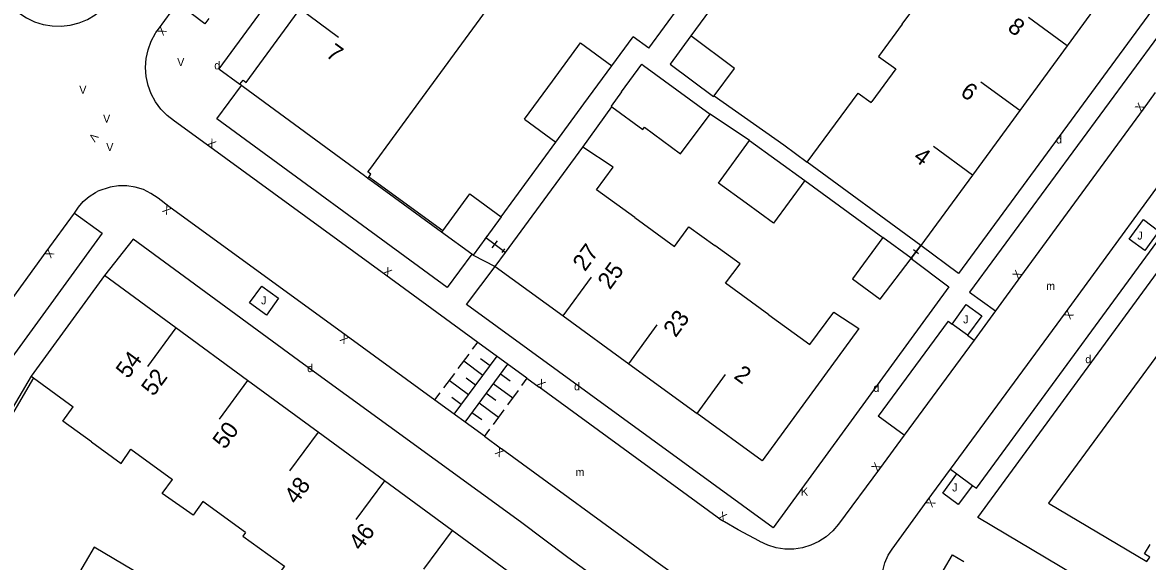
# Model space of a CAD drawing. Extents: x 134999 to 136502, y 457398 to 459002.
# Drawn here: x 135604.6 to 135674.9, y 457619.3 to 457653 of the extents above; entities that cross this region are included whole.
import ezdxf

# ---------------------------------------------------------------- set-up
doc = ezdxf.new("R2010")
doc.units = 0
for name, color, linetype in [('RI_DGTB_15', 7, 'Continuous'), ('RI_DGTB_2', 7, 'Continuous'), ('RI_DGTB_23', 7, 'Continuous'), ('RI_DGTB_29', 7, 'Continuous'), ('RI_DGTB_30', 7, 'Continuous'), ('RI_DGTB_31', 7, 'Continuous'), ('RI_DGTB_35', 7, 'Continuous'), ('RI_DGTB_36', 7, 'Continuous'), ('RI_DGTB_4', 7, 'Continuous'), ('RI_DGTB_43', 7, 'Continuous'), ('RI_DGTB_48', 7, 'Continuous'), ('RI_DGTB_5', 7, 'Continuous'), ('RI_DGTB_53', 7, 'Continuous'), ('RI_DGTB_54', 7, 'Continuous'), ('RI_DGTB_6', 7, 'Continuous')]:
    doc.layers.add(name, color=color, linetype=linetype)

msp = doc.modelspace()

# ---------------------------------------------------------------- linework, layer by layer
at = {"layer": 'RI_DGTB_15'}
for p, q in [((135621.972, 457653.861), (135624.392, 457652.087)), ((135669.906, 457651.54), (135667.487, 457653.314)), ((135666.946, 457647.503), (135664.527, 457649.277)), ((135663.986, 457643.466), (135661.567, 457645.24)), ((135638.418, 457634.664), (135640.183, 457637.091)), ((135614.222, 457633.915), (135612.448, 457631.496)), ((135642.522, 457631.676), (135644.287, 457634.103)), ((135646.796, 457628.568), (135648.561, 457630.995)), ((135618.696, 457630.633), (135616.922, 457628.214)), ((135623.105, 457627.399), (135621.331, 457624.98)), ((135627.25, 457624.359), (135625.476, 457621.94)), ((135631.477, 457621.258), (135629.703, 457618.839))]:
    msp.add_line(p, q, dxfattribs=at)
at = {"layer": 'RI_DGTB_2'}
for points in [[(135632.999, 457652.913), (135636.369, 457657.51)], [(135618.226, 457649.136), (135618.424, 457649.398), (135618.483, 457649.346), (135618.62, 457649.257), (135621.872, 457653.685), (135621.991, 457653.847)], [(135629.629, 457648.316), (135632.999, 457652.913)], [(135618.322, 457649.06), (135618.226, 457649.136)], [(135626.219, 457643.256), (135626.013, 457643.407), (135623.592, 457645.183), (135618.437, 457648.968), (135618.322, 457649.06)], [(135626.331, 457643.817), (135629.629, 457648.316)], [(135626.282, 457643.343), (135626.407, 457643.514), (135626.213, 457643.656), (135626.331, 457643.817)], [(135626.219, 457643.256), (135626.282, 457643.343)]]:
    msp.add_lwpolyline(points, dxfattribs=at)
at = {"layer": 'RI_DGTB_23'}
for p, q in [((135660.76, 457639.064), (135660.161, 457638.264)), ((135632.792, 457638.468), (135634.171, 457637.75))]:
    msp.add_line(p, q, dxfattribs=at)
at = {"layer": 'RI_DGTB_31'}
for p, q in [((135632.766, 457632.587), (135633.103, 457633.04)), ((135631.605, 457628.523), (135634.301, 457632.15)), ((135631.868, 457631.378), (135632.542, 457632.285)), ((135633.402, 457630.942), (135632.205, 457631.832)), ((135634.939, 457631.658), (135632.277, 457628.023)), ((135633.852, 457631.546), (135633.253, 457631.991)), ((135630.969, 457630.169), (135631.643, 457631.076)), ((135634.495, 457631.052), (135635.103, 457630.607)), ((135632.504, 457629.732), (135631.306, 457630.622)), ((135632.953, 457630.337), (135632.354, 457630.782)), ((135634.051, 457630.446), (135635.268, 457629.555)), ((135636.155, 457630.767), (135635.823, 457630.313)), ((135630.408, 457629.413), (135630.745, 457629.867)), ((135632.054, 457629.128), (135631.456, 457629.573)), ((135633.607, 457629.84), (135634.216, 457629.395)), ((135635.6, 457630.009), (135634.935, 457629.101)), ((135633.164, 457629.234), (135634.381, 457628.343)), ((135634.714, 457628.798), (135634.048, 457627.889)), ((135632.721, 457628.629), (135633.329, 457628.184)), ((135633.826, 457627.587), (135633.494, 457627.132))]:
    msp.add_line(p, q, dxfattribs=at)
at = {"layer": 'RI_DGTB_4'}
for p, q in [((135672.867, 457655.577), (135669.907, 457651.539)), ((135669.907, 457651.539), (135666.947, 457647.502)), ((135666.947, 457647.502), (135663.987, 457643.465)), ((135660.76, 457639.064), (135653.671, 457644.261)), ((135663.987, 457643.465), (135660.76, 457639.064)), ((135634.171, 457637.75), (135638.417, 457634.662)), ((135609.753, 457637.193), (135605.18, 457630.905)), ((135614.222, 457633.915), (135609.753, 457637.193)), ((135638.417, 457634.662), (135642.522, 457631.676)), ((135618.696, 457630.633), (135614.222, 457633.915)), ((135642.522, 457631.676), (135646.796, 457628.568)), ((135605.18, 457630.905), (135605.334, 457630.793)), ((135605.334, 457630.793), (135607.804, 457628.984)), ((135623.105, 457627.399), (135618.696, 457630.633)), ((135627.25, 457624.359), (135623.105, 457627.399)), ((135631.477, 457621.258), (135627.25, 457624.359)), ((135635.538, 457618.278), (135631.477, 457621.258))]:
    msp.add_line(p, q, dxfattribs=at)
for points in [[(135655.331, 457634.903), (135656.886, 457633.88), (135650.864, 457625.609), (135646.796, 457628.568)], [(135677.011, 457634.075), (135676.941, 457634.127), (135668.748, 457622.967), (135674.89, 457619.325), (135675.08, 457619.597), (135674.737, 457619.793), (135675.092, 457620.383)]]:
    msp.add_lwpolyline(points, dxfattribs=at)
at = {"layer": 'RI_DGTB_48'}
for p, q in [((135633.659, 457639.65), (135633.499, 457639.43)), ((135634.678, 457638.739), (135633.579, 457639.54)), ((135634.678, 457638.739), (135633.579, 457639.54)), ((135634.289, 457639.359), (135633.968, 457638.92)), ((135634.758, 457638.849), (135634.598, 457638.629)), ((135660.161, 457638.264), (135660.771, 457639.056)), ((135660.168, 457638.273), (135660.774, 457639.06)), ((135660.628, 457638.545), (135660.314, 457638.788)), ((135660.853, 457638.999), (135660.695, 457639.121)), ((135660.247, 457638.212), (135660.089, 457638.334))]:
    msp.add_line(p, q, dxfattribs=at)
for points in [[(135630.829, 457639.896), (135626.576, 457642.993), (135626.217, 457643.254), (135626.219, 457643.256)], [(135630.894, 457639.985), (135626.641, 457643.082), (135626.282, 457643.343)], [(135634.678, 457638.739), (135634.808, 457638.619)]]:
    msp.add_lwpolyline(points, dxfattribs=at)
at = {"layer": 'RI_DGTB_5'}
for points in [[(135659.606, 457652.886), (135660.778, 457654.48), (135661.84, 457653.699), (135663.63, 457656.142)], [(135659.606, 457652.886), (135658.13, 457650.879), (135659.199, 457650.093), (135657.714, 457648.066)], [(135653.671, 457644.261), (135656.862, 457648.582), (135657.662, 457647.995), (135657.714, 457648.066)], [(135634.808, 457638.619), (135639.641, 457645.212)], [(135642.893, 457640.817), (135640.508, 457642.546), (135641.538, 457643.966), (135639.641, 457645.212)], [(135642.893, 457640.817), (135645.383, 457639.011), (135646.275, 457640.231), (135647.891, 457639.059)], [(135651.28, 457634.734), (135648.569, 457636.702), (135649.477, 457637.909), (135647.891, 457639.059)], [(135634.171, 457637.75), (135634.808, 457638.619)], [(135651.28, 457634.734), (135653.833, 457632.882), (135655.331, 457634.903)], [(135608.948, 457626.792), (135607.162, 457628.094), (135607.804, 457628.984)], [(135608.948, 457626.792), (135610.798, 457625.443), (135611.4, 457626.33), (135614.003, 457624.445)], [(135618.569, 457621.138), (135615.913, 457623.063), (135615.297, 457622.21), (135613.363, 457623.577), (135614.003, 457624.445)], [(135618.569, 457621.138), (135618.401, 457620.913), (135620.999, 457619.024), (135615.913, 457612.243), (135617.001, 457611.504)]]:
    msp.add_lwpolyline(points, dxfattribs=at)
at = {"layer": 'RI_DGTB_53'}
for p, q in [((135616.037, 457652.918), (135614.317, 457654.194)), ((135643.766, 457651.388), (135645.721, 457654.055)), ((135616.292, 457653.248), (135616.037, 457652.918)), ((135641.457, 457650.293), (135642.786, 457652.106)), ((135643.766, 457651.388), (135642.786, 457652.106)), ((135616.898, 457650.098), (135618.226, 457649.136)), ((135634.541, 457640.852), (135637.963, 457645.52)), ((135610.127, 457642.706), (135609.349, 457642.449)), ((135662.47, 457634.339), (135658.109, 457628.4)), ((135662.47, 457634.339), (135662.718, 457634.159)), ((135663.689, 457633.454), (135664.097, 457633.158)), ((135636.155, 457630.767), (135636.925, 457630.211)), ((135659.73, 457627.209), (135658.109, 457628.4)), ((135662.625, 457625.089), (135663.026, 457624.795)), ((135663.993, 457624.08), (135664.236, 457623.902))]:
    msp.add_line(p, q, dxfattribs=at)
for points in [[(135715.065, 457705.832), (135695.864, 457679.693), (135663.811, 457636.156), (135665.438, 457634.985)], [(135664.236, 457623.902), (135673.283, 457636.238), (135688.526, 457657.061), (135704.843, 457679.346), (135714.306, 457692.238)], [(135646.881, 457690.999), (135636.386, 457676.661), (135626.431, 457663.078), (135616.898, 457650.098)], [(135604.411, 457653.605), (135604.882, 457653.289), (135605.394, 457653.043), (135605.935, 457652.872), (135606.494, 457652.778), (135607.061, 457652.763), (135607.625, 457652.828), (135608.174, 457652.972), (135608.697, 457653.192), (135609.185, 457653.483), (135609.626, 457653.839), (135610.014, 457654.254), (135610.082, 457654.341)], [(135612.969, 457652.361), (135613.131, 457652.583), (135614.317, 457654.194)], [(135614.13, 457646.839), (135613.68, 457647.181), (135613.283, 457647.584), (135612.947, 457648.038), (135612.678, 457648.535), (135612.483, 457649.065), (135612.363, 457649.618), (135612.323, 457650.182), (135612.363, 457650.745), (135612.482, 457651.298), (135612.678, 457651.828), (135612.946, 457652.325), (135612.969, 457652.361)], [(135632.707, 457638.53), (135631.18, 457636.449), (135616.775, 457646.969), (135618.322, 457649.06)], [(135675.413, 457648.617), (135674.661, 457647.586), (135666.995, 457637.137), (135665.438, 457634.985)], [(135633.083, 457633.013), (135627.331, 457637.21), (135616.34, 457645.23), (135614.13, 457646.839)], [(135662.625, 457625.089), (135669.798, 457634.852), (135677.659, 457645.594), (135678.333, 457646.514)], [(135608.146, 457641.451), (135608.436, 457641.81), (135608.795, 457642.126), (135609.202, 457642.378), (135609.349, 457642.449)], [(135613.107, 457642.016), (135612.664, 457642.322), (135612.191, 457642.553), (135611.688, 457642.709), (135611.167, 457642.787), (135610.641, 457642.786), (135610.127, 457642.706)], [(135607.88, 457641.089), (135608.146, 457641.451)], [(135630.4, 457629.403), (135624.864, 457633.437), (135613.78, 457641.499), (135613.107, 457642.016)], [(135585.518, 457604.903), (135586.325, 457606.27), (135596.428, 457623.565), (135598.052, 457626.364), (135599.563, 457628.941), (135601.853, 457632.803), (135606.11, 457638.674), (135607.88, 457641.089)], [(135607.88, 457641.089), (135609.623, 457639.834), (135603.633, 457631.604), (135603.449, 457631.296), (135601.278, 457627.578)], [(135673.782, 457639.466), (135674.67, 457640.68), (135675.645, 457639.968), (135674.757, 457638.753), (135673.782, 457639.466)], [(135618.823, 457635.479), (135619.583, 457636.533), (135620.638, 457635.772), (135619.877, 457634.718), (135618.823, 457635.479)], [(135662.718, 457634.159), (135663.603, 457635.377), (135664.574, 457634.672)], [(135664.574, 457634.672), (135663.689, 457633.454)], [(135665.438, 457634.985), (135664.097, 457633.158)], [(135663.689, 457633.454), (135662.718, 457634.159)], [(135636.155, 457630.767), (135633.083, 457633.013)], [(135664.097, 457633.158), (135659.73, 457627.209)], [(135650.679, 457620.586), (135649.357, 457621.291), (135648.493, 457621.8), (135648.292, 457621.913), (135648.05, 457622.083), (135636.925, 457630.211)], [(135633.502, 457627.142), (135630.4, 457629.403)], [(135633.502, 457627.142), (135634.565, 457626.368)], [(135659.73, 457627.209), (135658.193, 457625.115), (135655.63, 457621.653)], [(135648.406, 457616.674), (135646.109, 457617.987), (135645.88, 457618.138), (135644.217, 457619.323), (135634.565, 457626.368)], [(135658.974, 457620.097), (135661.172, 457623.111), (135662.625, 457625.089)], [(135662.139, 457623.595), (135663.026, 457624.795)], [(135663.026, 457624.795), (135663.993, 457624.08)], [(135663.993, 457624.08), (135663.106, 457622.88), (135662.139, 457623.595)], [(135655.63, 457621.653), (135655.274, 457621.232), (135654.86, 457620.867), (135654.399, 457620.566), (135653.899, 457620.335), (135653.37, 457620.178), (135652.824, 457620.1), (135652.273, 457620.101), (135651.728, 457620.182), (135651.2, 457620.341), (135650.701, 457620.574), (135650.679, 457620.586)], [(135660.03, 457615.299), (135659.627, 457615.564), (135659.246, 457615.907), (135658.924, 457616.306), (135658.668, 457616.749), (135658.484, 457617.227), (135658.376, 457617.728), (135658.348, 457618.24), (135658.399, 457618.749), (135658.529, 457619.245), (135658.735, 457619.714), (135658.974, 457620.097)], [(135661.618, 457617.827), (135662.753, 457619.737), (135663.455, 457619.319)]]:
    msp.add_lwpolyline(points, dxfattribs=at)
at = {"layer": 'RI_DGTB_54'}
for p, q in [((135639.641, 457645.212), (135641.467, 457647.732)), ((135650.063, 457645.633), (135647.612, 457647.271)), ((135653.512, 457643.12), (135658.397, 457639.562)), ((135660.771, 457639.056), (135660.76, 457639.064)), ((135605.18, 457630.905), (135600.529, 457622.997)), ((135605.334, 457630.793), (135600.697, 457622.908))]:
    msp.add_line(p, q, dxfattribs=at)
for points in [[(135702.698, 457696.264), (135705.136, 457694.493), (135663.124, 457637.306), (135660.771, 457639.056)], [(135648.44, 457654.946), (135646.399, 457652.159)], [(135647.849, 457648.421), (135652.216, 457645.343), (135653.671, 457644.261)], [(135724.844, 457567.563), (135714.395, 457575.305), (135678.894, 457595.429), (135672.673, 457599.104), (135669.399, 457600.934), (135663.913, 457604.06), (135663.073, 457604.518), (135661.541, 457605.391), (135660.696, 457605.902), (135655.185, 457609.07), (135651.919, 457610.886), (135646.615, 457613.933), (135645.902, 457614.453), (135644.563, 457615.342), (135638.709, 457619.579), (135635.75, 457621.808), (135622.188, 457631.651), (135611.55, 457639.457), (135609.753, 457637.193)], [(135714.229, 457614.479), (135716.579, 457612.607), (135705.597, 457597.517), (135664.326, 457622.071), (135676.799, 457639.116), (135679.347, 457637.279)], [(135660.17, 457638.257), (135662.522, 457636.484), (135651.54, 457621.419), (135632.391, 457635.376), (135634.171, 457637.75)]]:
    msp.add_lwpolyline(points, dxfattribs=at)
at = {"layer": 'RI_DGTB_6'}
for p, q in [((135649.121, 457650.114), (135646.399, 457652.159)), ((135639.504, 457651.722), (135641.457, 457650.293)), ((135643.449, 457650.313), (135647.612, 457647.271)), ((135636.01, 457646.949), (135637.963, 457645.52)), ((135632.589, 457642.284), (135634.541, 457640.852)), ((135660.161, 457638.264), (135658.397, 457639.562)), ((135660.17, 457638.257), (135660.161, 457638.264))]:
    msp.add_line(p, q, dxfattribs=at)
for points in [[(135646.399, 457652.159), (135645.111, 457650.401), (135647.811, 457648.371), (135647.849, 457648.421)], [(135637.757, 457649.336), (135639.504, 457651.722)], [(135639.71, 457647.906), (135641.457, 457650.293)], [(135642.065, 457648.658), (135643.343, 457650.392), (135643.449, 457650.313)], [(135647.849, 457648.421), (135649.121, 457650.114)], [(135636.01, 457646.949), (135637.757, 457649.336)], [(135642.065, 457648.658), (135641.413, 457647.773), (135641.467, 457647.732)], [(135637.963, 457645.52), (135639.71, 457647.906)], [(135641.467, 457647.732), (135643.391, 457646.314), (135643.501, 457646.462), (135645.751, 457644.782), (135647.612, 457647.271)], [(135649.847, 457641.706), (135648.123, 457642.963), (135650.063, 457645.633)], [(135650.063, 457645.633), (135651.791, 457644.374)], [(135651.791, 457644.374), (135653.512, 457643.12)], [(135653.512, 457643.12), (135651.571, 457640.45), (135649.847, 457641.706)], [(135630.894, 457639.985), (135632.589, 457642.284)], [(135634.541, 457640.852), (135633.579, 457639.54)], [(135630.829, 457639.896), (135630.894, 457639.985)], [(135632.707, 457638.53), (135630.829, 457639.896)], [(135633.579, 457639.54), (135632.792, 457638.468)], [(135658.397, 457639.562), (135656.505, 457636.991), (135658.233, 457635.708), (135660.17, 457638.257)], [(135632.792, 457638.468), (135632.707, 457638.53)], [(135609.262, 457615.008), (135611.572, 457618.768), (135609.107, 457620.211), (135606.871, 457616.385)]]:
    msp.add_lwpolyline(points, dxfattribs=at)

# ---------------------------------------------------------------- texts
at = {"layer": 'RI_DGTB_29'}
for p in [(135616.623, 457650.071), (135669.211, 457645.437), (135622.427, 457631.154), (135671.044, 457631.712), (135639.1, 457630.017), (135657.798, 457629.916)]:
    msp.add_text('d', height=0.5, dxfattribs=at).set_placement(p)
at = {"layer": 'RI_DGTB_30'}
for s, rotation, p in [('X', 233.8014, (135613.279, 457652.785)), ('X', 53.90183, (135674.514, 457647.384)), ('V', 234.03864, (135609.015, 457646.14)), ('X', 323.87947, (135616.138, 457645.377)), ('X', 143.96923, (135613.982, 457641.352)), ('X', 234.05521, (135606.257, 457638.876)), ('X', 323.88561, (135627.129, 457637.357)), ('X', 53.73459, (135666.847, 457636.935)), ('X', 233.69414, (135669.946, 457635.053)), ('X', 143.91694, (135625.066, 457633.29)), ('X', 323.39946, (135636.725, 457630.36)), ('X', 143.87339, (135634.767, 457626.221)), ('X', 53.72125, (135658.045, 457624.913)), ('X', 233.90221, (135661.319, 457623.313)), ('X', 330.60965, (135648.074, 457622.036))]:
    msp.add_text(s, height=0.5, rotation=rotation, dxfattribs=at).set_placement(p)
for s, p in [('V', (135614.306, 457650.274)), ('V', (135608.189, 457648.542)), ('V', (135609.675, 457646.74)), ('V', (135609.873, 457644.962)), ('K', (135653.276, 457623.438))]:
    msp.add_text(s, height=0.5, dxfattribs=at).set_placement(p)
at = {"layer": 'RI_DGTB_31'}
for p in [(135674.294, 457639.434), (135619.544, 457635.385), (135663.415, 457634.197), (135662.729, 457623.698)]:
    msp.add_text('J', height=0.5, dxfattribs=at).set_placement(p)
at = {"layer": 'RI_DGTB_35'}
for s, rotation, p in [('7', 323.7414, (135623.532, 457650.915)), ('4', 323.756, (135660.235, 457644.445)), ('27', 53.97, (135639.781, 457637.389)), ('23', 53.9607, (135645.446, 457633.266)), ('54', 53.7467, (135611.237, 457630.691)), ('2', 323.7882, (135649.028, 457630.815))]:
    msp.add_text(s, height=1.054, rotation=rotation, dxfattribs=at).set_placement(p)
at = {"layer": 'RI_DGTB_36'}
for s, rotation, p in [('8', 323.756, (135666.122, 457652.543)), ('6', 323.756, (135663.17, 457648.5)), ('25', 53.9607, (135641.342, 457636.254)), ('52', 53.7399, (135612.826, 457629.595)), ('50', 53.7399, (135617.282, 457626.282)), ('48', 53.7399, (135621.753, 457622.834)), ('46', 53.7399, (135625.782, 457619.939))]:
    msp.add_text(s, height=1.054, rotation=rotation, dxfattribs=at).set_placement(p)
at = {"layer": 'RI_DGTB_43'}
for p in [(135668.599, 457636.286), (135639.193, 457624.66)]:
    msp.add_text('m', height=0.5, dxfattribs=at).set_placement(p)

doc.saveas('drawing.dxf')
